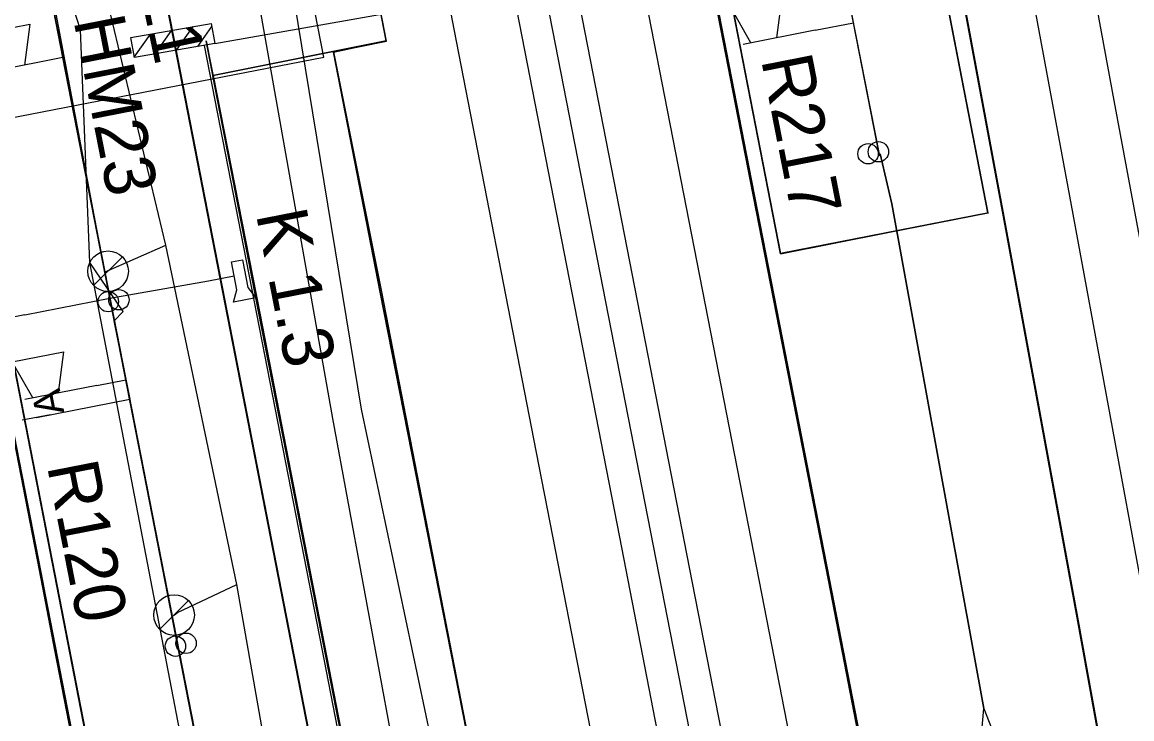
# Model space of a CAD drawing. Extents: x -545736 to -544888, y -1122892 to -1119128.
# Drawn here: x -545196.18 to -545168.97, y -1121970.87 to -1121953.8 of the extents above; entities that cross this region are included whole.
import ezdxf

# ---------------------------------------------------------------- set-up
doc = ezdxf.new("R2010")
doc.units = 0
for name, color, linetype in [('osvětlené plochy-hodnota-obrys', 7, 'Continuous'), ('Podbarveni_Komunikace', 7, 'Continuous'), ('Podbarveni_Nastupiste', 7, 'Continuous'), ('Podbarveni_Zastreseni_Pozemni', 7, 'Continuous'), ('Vrstva 1 - Koleje', 7, 'Continuous'), ('Vrstva 14_zastreseni a nastupiste', 7, 'Continuous'), ('Vrstva 16_plochy', 7, 'Continuous'), ('Vrstva 17_ploty - zabradli', 7, 'Continuous'), ('Vrstva 28 - zabzar', 7, 'Continuous'), ('Vrstva 29 - sdelzar', 7, 'Continuous'), ('Vrstva 31', 7, 'Continuous'), ('Vrstva 33 - prvky sdelzar', 7, 'Continuous'), ('Vrstva 35', 7, 'Continuous'), ('Vrstva 4 - Teren - stezky - prechody - plochy', 7, 'Continuous'), ('Vrstva 43', 7, 'Continuous'), ('Vrstva 44', 7, 'Continuous'), ('Vrstva 6 - Navesti', 7, 'Continuous')]:
    doc.layers.add(name, color=color, linetype=linetype)

msp = doc.modelspace()

# ---------------------------------------------------------------- linework, layer by layer
at = {"layer": 'osvětlené plochy-hodnota-obrys'}
msp.add_lwpolyline([(-545132.033, -1122317.745), (-545201.844, -1121957.194), (-545188.779, -1121954.655), (-545199.189, -1121901.389)], dxfattribs=at)
at = {"layer": 'Podbarveni_Komunikace'}
for p, q in [((-545187.251, -1121954.256), (-545191.498, -1121955.11)), ((-545188.546, -1121954.533), (-545188.533, -1121954.526)), ((-545191.498, -1121955.11), (-545190.351, -1121960.928))]:
    msp.add_line(p, q, dxfattribs=at)
for points in [[(-545188.533, -1121954.526), (-545188.254, -1121954.471), (-545187.251, -1121954.256)], [(-545184.119, -1121977.107), (-545187.4, -1121960.417), (-545188.546, -1121954.533)], [(-545190.351, -1121960.928), (-545188.833, -1121968.735), (-545187.092, -1121977.684)]]:
    msp.add_lwpolyline(points, dxfattribs=at)
at = {"layer": 'Podbarveni_Nastupiste'}
for p, q in [((-545191.502, -1121955.111), (-545187.251, -1121954.256)), ((-545191.506, -1121955.115), (-545191.502, -1121955.111))]:
    msp.add_line(p, q, dxfattribs=at)
for points in [[(-545187.251, -1121954.256), (-545197.191, -1121903.223), (-545206.675, -1121854.601), (-545216.326, -1121805.1), (-545225.795, -1121756.548), (-545231.585, -1121726.856)], [(-545184.023, -1121928.309), (-545182.113, -1121938.105), (-545178.296, -1121957.692), (-545176.386, -1121967.472), (-545174.485, -1121977.263), (-545172.575, -1121987.049), (-545170.663, -1121996.845), (-545168.76, -1122006.607), (-545166.837, -1122016.412)], [(-545161.939, -1122015.522), (-545163.308, -1122007.664), (-545165.025, -1121997.834), (-545166.772, -1121988.005), (-545168.538, -1121978.197), (-545170.314, -1121968.391), (-545172.12, -1121958.574), (-545173.943, -1121948.768), (-545175.792, -1121938.961), (-545177.652, -1121929.172)], [(-545198.773, -1121951.627), (-545191.691, -1121987.986), (-545182.222, -1122036.609), (-545172.438, -1122086.699), (-545162.999, -1122135.094), (-545153.274, -1122184.937), (-545142.505, -1122240.181), (-545142.306, -1122241.006)], [(-545183.384, -1122000.766), (-545183.861, -1121996.948), (-545184.004, -1121995.882), (-545184.468, -1121992.724), (-545185.032, -1121989.108), (-545185.709, -1121985.182), (-545186.856, -1121978.976), (-545191.506, -1121955.115)]]:
    msp.add_lwpolyline(points, dxfattribs=at)
at = {"layer": 'Podbarveni_Zastreseni_Pozemni'}
msp.add_line((-545177.587, -1121959.472), (-545172.502, -1121958.474), dxfattribs=at)
for points in [[(-545172.502, -1121958.474), (-545182.02, -1121909.437), (-545191.561, -1121860.282), (-545201.087, -1121811.207), (-545210.593, -1121762.23), (-545220.155, -1121712.971)], [(-545215.86, -1121763.078), (-545206.277, -1121812.251), (-545196.709, -1121861.35), (-545187.145, -1121910.427), (-545177.587, -1121959.472)], [(-545183.384, -1122000.766), (-545186.124, -1121986.718), (-545192.612, -1121953.456)], [(-545197.881, -1121954.495), (-545191.312, -1121988.174), (-545181.806, -1122036.914), (-545172.146, -1122086.438), (-545162.65, -1122135.125), (-545152.971, -1122184.749), (-545143.515, -1122233.227)], [(-545172.502, -1121958.474), (-545172.502, -1121958.474)]]:
    msp.add_lwpolyline(points, dxfattribs=at)
at = {"layer": 'Vrstva 1 - Koleje'}
for points in [[(-545190.577, -1121928.351), (-545188.26, -1121940.241), (-545186.358, -1121950.008), (-545185.594, -1121953.976), (-545183.573, -1121964.342), (-545182.039, -1121972.211), (-545181.093, -1121977.067), (-545180.755, -1121978.799)], [(-545185.695, -1121928.619), (-545183.788, -1121938.392), (-545181.884, -1121948.167), (-545179.964, -1121958.007), (-545178.054, -1121967.8), (-545176.139, -1121977.604), (-545175.527, -1121980.741), (-545173.78, -1121989.695), (-545172.335, -1121997.117), (-545170.423, -1122006.932), (-545168.989, -1122014.279), (-545168.521, -1122016.677), (-545168.51, -1122016.735), (-545167.951, -1122019.64), (-545166.744, -1122025.83), (-545165.674, -1122031.328), (-545164.107, -1122039.354), (-545162.631, -1122046.922), (-545161.94, -1122050.474), (-545160.406, -1122058.34), (-545159.059, -1122065.253), (-545158.132, -1122070.002), (-545157.157, -1122074.99), (-545153.328, -1122094.638)], [(-545174.597, -1121936.187), (-545172.277, -1121948.502), (-545170.458, -1121958.286), (-545168.65, -1121968.121), (-545166.86, -1121977.967), (-545165.106, -1121987.737), (-545164.809, -1121989.413), (-545163.38, -1121997.463), (-545161.641, -1122007.386), (-545160.299, -1122015.171), (-545159.826, -1122017.917), (-545158.734, -1122024.284), (-545157.211, -1122033.224), (-545155.758, -1122041.777), (-545154.327, -1122050.213), (-545152.826, -1122059.065), (-545151.812, -1122065.041), (-545150.376, -1122073.507), (-545148.94, -1122081.972)]]:
    msp.add_lwpolyline(points, dxfattribs=at)
at = {"layer": 'Vrstva 14_zastreseni a nastupiste'}
msp.add_line((-545188.533, -1121954.526), (-545188.546, -1121954.533), dxfattribs=at)
for points in [[(-545220.155, -1121712.97), (-545210.593, -1121762.23), (-545201.087, -1121811.207), (-545191.561, -1121860.282), (-545182.02, -1121909.437), (-545172.502, -1121958.474)], [(-545172.493, -1121958.475), (-545182.084, -1121909.06), (-545191.627, -1121859.89), (-545201.169, -1121810.727), (-545210.679, -1121761.73), (-545220.143, -1121712.969)], [(-545177.587, -1121959.475), (-545187.231, -1121909.997), (-545196.795, -1121860.929), (-545206.373, -1121811.793), (-545215.93, -1121762.758), (-545225.432, -1121714.011)], [(-545225.423, -1121714.009), (-545215.86, -1121763.078), (-545206.277, -1121812.251), (-545196.709, -1121861.35), (-545187.145, -1121910.427), (-545177.587, -1121959.472)], [(-545166.863, -1122016.417), (-545168.787, -1122006.608), (-545170.69, -1121996.846), (-545172.602, -1121987.05), (-545174.512, -1121977.264), (-545176.413, -1121967.473), (-545178.323, -1121957.693), (-545182.14, -1121938.106), (-545184.05, -1121928.31)], [(-545166.836, -1122016.416), (-545168.76, -1122006.607), (-545170.663, -1121996.845), (-545172.575, -1121987.049), (-545174.485, -1121977.263), (-545176.386, -1121967.472), (-545178.296, -1121957.692), (-545182.113, -1121938.105), (-545184.023, -1121928.309)], [(-545187.251, -1121954.256), (-545188.391, -1121948.391), (-545190.303, -1121938.581), (-545192.214, -1121928.77)], [(-545187.245, -1121954.27), (-545188.385, -1121948.405), (-545190.297, -1121938.595), (-545192.208, -1121928.784)], [(-545166.863, -1122016.417), (-545161.921, -1122015.519), (-545163.291, -1122007.654), (-545165.008, -1121997.824), (-545166.755, -1121987.995), (-545168.521, -1121978.187), (-545170.297, -1121968.381), (-545172.103, -1121958.564), (-545173.926, -1121948.758), (-545175.775, -1121938.951), (-545177.635, -1121929.162)], [(-545161.938, -1122015.529), (-545163.308, -1122007.664), (-545165.025, -1121997.834), (-545166.772, -1121988.005), (-545168.538, -1121978.197), (-545170.314, -1121968.391), (-545172.12, -1121958.574), (-545173.943, -1121948.768), (-545175.792, -1121938.961), (-545177.652, -1121929.172)], [(-545198.773, -1121951.627), (-545198.793, -1121951.631), (-545197.668, -1121957.434), (-545195.753, -1121967.224), (-545195.374, -1121969.187), (-545193.463, -1121979.015), (-545191.56, -1121988.764), (-545189.639, -1121998.596), (-545187.731, -1122008.385), (-545185.791, -1122018.31), (-545183.91, -1122027.957), (-545182.003, -1122037.734), (-545180.094, -1122047.536), (-545178.189, -1122057.285), (-545176.275, -1122067.11), (-545174.372, -1122076.877), (-545172.469, -1122086.648)], [(-545198.773, -1121951.627), (-545197.637, -1121957.485), (-545195.722, -1121967.275), (-545195.343, -1121969.238), (-545193.432, -1121979.066), (-545191.529, -1121988.815), (-545189.608, -1121998.647), (-545187.7, -1122008.436), (-545185.76, -1122018.361), (-545183.879, -1122028.008), (-545181.972, -1122037.785), (-545180.063, -1122047.587), (-545178.158, -1122057.336), (-545176.244, -1122067.161), (-545174.341, -1122076.928), (-545172.438, -1122086.699)], [(-545138.248, -1122232.184), (-545147.826, -1122183.078), (-545157.444, -1122133.764), (-545166.966, -1122084.945), (-545176.486, -1122036.133), (-545186.124, -1121986.718), (-545192.612, -1121953.456)], [(-545192.608, -1121953.452), (-545186.031, -1121987.181), (-545176.442, -1122036.358), (-545166.925, -1122085.165), (-545157.406, -1122133.984), (-545147.796, -1122183.265), (-545138.257, -1122232.186)], [(-545176.235, -1122030.576), (-545178.629, -1122031.034), (-545182.073, -1122013.405), (-545182.564, -1122008.263), (-545183.194, -1122002.287), (-545183.939, -1121996.325), (-545184.812, -1121990.382), (-545186.173, -1121982.495), (-545188.839, -1121968.754), (-545190.385, -1121960.89), (-545191.666, -1121954.261)], [(-545191.666, -1121954.261), (-545190.351, -1121960.928), (-545188.833, -1121968.735), (-545187.092, -1121977.684)], [(-545143.529, -1122233.23), (-545153.022, -1122184.547), (-545162.697, -1122134.935), (-545172.201, -1122086.2), (-545181.882, -1122036.553), (-545191.387, -1121987.814), (-545197.884, -1121954.495)], [(-545197.881, -1121954.495), (-545191.312, -1121988.174), (-545181.806, -1122036.914), (-545172.146, -1122086.438), (-545162.65, -1122135.125), (-545152.971, -1122184.749), (-545143.515, -1122233.229)]]:
    msp.add_lwpolyline(points, dxfattribs=at)
for points in [[(-545184.119, -1121977.107), (-545187.362, -1121960.405), (-545188.533, -1121954.526), (-545187.245, -1121954.27), (-545187.251, -1121954.256), (-545188.546, -1121954.533), (-545187.4, -1121960.417)], [(-545177.587, -1121959.472), (-545177.587, -1121959.475), (-545174.955, -1121958.957), (-545172.493, -1121958.475), (-545172.491, -1121958.472)]]:
    msp.add_lwpolyline(points, close=True, dxfattribs=at)
for centre in [(-545175.44, -1121957.026), (-545175.187, -1121956.977), (-545194.066, -1121960.649), (-545193.806, -1121960.603), (-545192.42, -1121969.089), (-545192.159, -1121969.019)]:
    msp.add_circle(centre, 0.25, dxfattribs=at)
at = {"layer": 'Vrstva 16_plochy'}
for points in [[(-545166.836, -1122016.416), (-545168.76, -1122006.607), (-545170.663, -1121996.845), (-545172.575, -1121987.049), (-545174.485, -1121977.263), (-545176.386, -1121967.472), (-545178.296, -1121957.692), (-545182.113, -1121938.105), (-545184.023, -1121928.309)], [(-545187.251, -1121954.256), (-545188.391, -1121948.391), (-545190.303, -1121938.581), (-545192.214, -1121928.77)], [(-545161.938, -1122015.529), (-545163.308, -1122007.664), (-545165.025, -1121997.834), (-545166.772, -1121988.005), (-545168.538, -1121978.197), (-545170.314, -1121968.391), (-545172.12, -1121958.574), (-545173.943, -1121948.768), (-545175.792, -1121938.961), (-545177.652, -1121929.172)], [(-545172.438, -1122086.699), (-545174.341, -1122076.928), (-545176.244, -1122067.161), (-545178.158, -1122057.336), (-545180.063, -1122047.587), (-545181.972, -1122037.785), (-545183.879, -1122028.008), (-545185.76, -1122018.361), (-545187.7, -1122008.436), (-545189.608, -1121998.647), (-545191.529, -1121988.815), (-545193.432, -1121979.066), (-545195.343, -1121969.238), (-545195.722, -1121967.275), (-545197.637, -1121957.485), (-545198.773, -1121951.627)], [(-545191.666, -1121954.261), (-545190.385, -1121960.89), (-545188.839, -1121968.754), (-545186.173, -1121982.495), (-545184.812, -1121990.382), (-545183.939, -1121996.325), (-545183.194, -1122002.287), (-545182.564, -1122008.263), (-545182.073, -1122013.405), (-545178.629, -1122031.034), (-545176.235, -1122030.576), (-545175.765, -1122034.538), (-545175.233, -1122038.481), (-545174.358, -1122044.42), (-545173.697, -1122048.346), (-545172.612, -1122054.245), (-545171.849, -1122058.169), (-545170.705, -1122064.047), (-545169.938, -1122067.956), (-545168.031, -1122077.749), (-545166.122, -1122087.54)], [(-545191.666, -1121954.261), (-545190.351, -1121960.928), (-545188.833, -1121968.735), (-545187.092, -1121977.684), (-545184.119, -1121977.107)], [(-545184.119, -1121977.107), (-545187.4, -1121960.417), (-545188.546, -1121954.533), (-545187.251, -1121954.256)]]:
    msp.add_lwpolyline(points, dxfattribs=at)
at = {"layer": 'Vrstva 17_ploty - zabradli'}
msp.add_lwpolyline([(-545177.14, -1122030.908), (-545178.631, -1122031.226), (-545182.143, -1122013.368), (-545182.596, -1122008.382), (-545183.246, -1122002.404), (-545183.99, -1121996.446), (-545184.85, -1121990.499), (-545186.209, -1121982.612), (-545188.881, -1121968.861), (-545191.71, -1121954.374)], dxfattribs=at)
at = {"layer": 'Vrstva 28 - zabzar'}
for p, q in [((-545193.7, -1121960.89), (-545194.52, -1121959.69)), ((-545193.92, -1121961.12), (-545193.54, -1121963.04))]:
    msp.add_line(p, q, dxfattribs=at)
for points in [[(-545184.11, -1121980.06), (-545190.31, -1121981.59), (-545194.52, -1121959.69), (-545194.75, -1121953.99), (-545195.47, -1121951.76), (-545197.49, -1121948.29), (-545199.84, -1121944.63), (-545200.05, -1121944.23), (-545193.363, -1121940.913)], [(-545195.83, -1121963.49), (-545193.54, -1121963.04), (-545193.92, -1121961.12), (-545193.7, -1121960.89)]]:
    msp.add_lwpolyline(points, dxfattribs=at)
at = {"layer": 'Vrstva 29 - sdelzar'}
for p, q in [((-545170.88, -1122078.92), (-545195.7, -1121951.95)), ((-545176.74, -1121954), (-545175.8, -1121953.82)), ((-545194.35, -1121962.7), (-545193.64, -1121962.56))]:
    msp.add_line(p, q, dxfattribs=at)
for points in [[(-545175.14, -1121957.03), (-545175.16, -1121957.08), (-545175.8, -1121953.82), (-545180.1, -1121931.95), (-545183.87, -1121912.75), (-545187.07, -1121896.48), (-545189.31, -1121885.11), (-545190.22, -1121880.47), (-545193.48, -1121863.77), (-545196.83, -1121846.68), (-545200.14, -1121829.74), (-545203.5, -1121812.59), (-545203.57, -1121812.21), (-545207.18, -1121793.54), (-545209.33, -1121782.4), (-545210.67, -1121775.43), (-545213.88, -1121758.72), (-545214.01, -1121758.07), (-545217.14, -1121741.79), (-545220.4, -1121724.8), (-545222.23, -1121715.29), (-545222.21, -1121715.31)], [(-545141.59, -1122228.62), (-545144.06, -1122216.03), (-545147.37, -1122199.08), (-545150.66, -1122182.28), (-545153.96, -1122165.39), (-545157.26, -1122148.51), (-545160.57, -1122131.6), (-545163.89, -1122114.65), (-545167.28, -1122097.28), (-545170.47, -1122080.98), (-545173.77, -1122064.13), (-545177.12, -1122047.02), (-545180.38, -1122030.35), (-545180.51, -1122029.8), (-545183.68, -1122013.47), (-545187, -1121996.49), (-545190.31, -1121979.56), (-545193.64, -1121962.56), (-545195.18, -1121954.67), (-545202.44, -1121916.94)], [(-545144.46, -1122213.97), (-545194.03, -1121960.56), (-545195.67, -1121951.86)], [(-545196.11, -1121960.97), (-545194.03, -1121960.56), (-545191.61, -1121960.14)]]:
    msp.add_lwpolyline(points, dxfattribs=at)
at = {"layer": 'Vrstva 31'}
for points in [[(-545176.9, -1121948.25), (-545175.16, -1121957.08), (-545175.14, -1121957.03)], [(-545164.99, -1122012.88), (-545164.59, -1122012.3), (-545168.34, -1121992.92), (-545168.71, -1121992.58), (-545168.47, -1121991.79), (-545169.26, -1121985.85), (-545171.65, -1121973.04), (-545172.35, -1121972.16), (-545172.71, -1121971.82), (-545172.6, -1121970.62), (-545174.86, -1121958.25), (-545175.14, -1121957.03)], [(-545175.14, -1121957.03), (-545174.86, -1121958.25), (-545172.6, -1121970.62), (-545171.65, -1121973.04), (-545171.234, -1121975.043)]]:
    msp.add_lwpolyline(points, dxfattribs=at)
at = {"layer": 'Vrstva 33 - prvky sdelzar'}
for p, q in [((-545176.74, -1121954), (-545178.498, -1121954.346)), ((-545195.18, -1121954.67), (-545196.939, -1121955.014)), ((-545191.61, -1121960.14), (-545190.982, -1121960.017)), ((-545196.11, -1121960.97), (-545196.738, -1121961.093)), ((-545194.35, -1121962.7), (-545196.109, -1121963.044))]:
    msp.add_line(p, q, dxfattribs=at)
for points in [[(-545178.31, -1121954.309), (-545178.809, -1121953.428), (-545177.553, -1121953.181), (-545177.682, -1121954.185)], [(-545196.75, -1121954.977), (-545197.249, -1121954.096), (-545195.992, -1121953.851), (-545196.122, -1121954.854)], [(-545191.049, -1121959.675), (-545190.777, -1121959.622)], [(-545190.777, -1121959.622), (-545190.643, -1121960.306)], [(-545190.915, -1121960.359), (-545191.049, -1121959.675)], [(-545190.996, -1121960.663), (-545190.915, -1121960.359)], [(-545190.643, -1121960.306), (-545190.447, -1121960.556)], [(-545190.447, -1121960.556), (-545190.996, -1121960.663)], [(-545195.92, -1121963.007), (-545196.419, -1121962.126), (-545195.162, -1121961.881), (-545195.292, -1121962.884)]]:
    msp.add_lwpolyline(points, dxfattribs=at)
at = {"layer": 'Vrstva 35'}
for points in [[(-545184.906, -1121977.25), (-545187.86, -1121963.28), (-545191.432, -1121941.547)], [(-545185.989, -1121977.456), (-545188.56, -1121963.51), (-545192.424, -1121941.723)]]:
    msp.add_lwpolyline(points, dxfattribs=at)
at = {"layer": 'Vrstva 4 - Teren - stezky - prechody - plochy'}
for p, q in [((-545191.456, -1121954.323), (-545186.532, -1121953.455)), ((-545192.395, -1121954.488), (-545191.989, -1121953.909)), ((-545191.873, -1121954.396), (-545191.529, -1121953.906)), ((-545193.428, -1121954.657), (-545193.034, -1121954.093)), ((-545192.917, -1121954.581), (-545192.512, -1121954.001))]:
    msp.add_line(p, q, dxfattribs=at)
for points in [[(-545157.45, -1122022.175), (-545157.217, -1122021.677), (-545160.795, -1122002.888), (-545164.002, -1121984.847), (-545169.404, -1121955.723), (-545174.573, -1121927.833), (-545184.757, -1121874.943), (-545193.65, -1121829.68), (-545203.839, -1121777.07), (-545212.63, -1121732.332), (-545221.738, -1121685.421), (-545231.797, -1121634.381), (-545239.248, -1121596.014)], [(-545168.578, -1122024.344), (-545174.628, -1121993.69), (-545179.747, -1121967.537), (-545186.346, -1121933.692), (-545192.541, -1121901.817), (-545198.719, -1121870.005), (-545203.649, -1121844.746)], [(-545168.578, -1122024.344), (-545170.138, -1122024.197), (-545176.818, -1121990.692), (-545181.528, -1121966.416), (-545187.742, -1121934.55), (-545194.141, -1121901.786), (-545200.392, -1121870.233)], [(-545184.05, -1121928.31), (-545182.14, -1121938.106), (-545178.323, -1121957.693), (-545176.413, -1121967.473), (-545174.512, -1121977.264), (-545172.602, -1121987.05), (-545170.69, -1121996.846), (-545168.787, -1122006.608), (-545166.863, -1122016.417)], [(-545187.245, -1121954.27), (-545188.385, -1121948.405), (-545190.297, -1121938.595), (-545192.208, -1121928.784)], [(-545157.554, -1122022.192), (-545160.537, -1122022.75), (-545160.682, -1122022.74), (-545160.898, -1122021.439), (-545161.921, -1122015.519), (-545163.291, -1122007.654), (-545165.008, -1121997.824), (-545166.755, -1121987.995), (-545168.521, -1121978.187), (-545170.297, -1121968.381), (-545172.103, -1121958.564), (-545173.926, -1121948.758), (-545175.775, -1121938.951), (-545177.635, -1121929.162)], [(-545191.56, -1121988.764), (-545193.463, -1121979.015), (-545195.374, -1121969.187), (-545195.753, -1121967.224), (-545197.668, -1121957.434), (-545198.305, -1121954.272), (-545198.526, -1121952.983), (-545198.777, -1121951.611), (-545198.918, -1121951.188), (-545199.444, -1121950.503), (-545200.046, -1121950.093), (-545200.336, -1121950.101), (-545201.47, -1121949.918), (-545202.442, -1121950.189), (-545203.141, -1121950.759), (-545203.59, -1121951.67), (-545203.458, -1121952.616), (-545203.219, -1121953.758), (-545202.906, -1121955.205), (-545202.565, -1121956.903)], [(-545176.653, -1122024.469), (-545178.441, -1122021.376), (-545179.842, -1122005.426), (-545183.619, -1121979.671), (-545184.119, -1121977.107), (-545187.362, -1121960.405), (-545188.533, -1121954.526), (-545187.245, -1121954.27)]]:
    msp.add_lwpolyline(points, dxfattribs=at)
msp.add_lwpolyline([(-545193.512, -1121954.178), (-545191.543, -1121953.831), (-545191.456, -1121954.323), (-545193.426, -1121954.67)], close=True, dxfattribs=at)
at = {"layer": 'Vrstva 43'}
for p, q in [((-545194.425, -1121960.256), (-545193.72, -1121959.552)), ((-545192.807, -1121968.678), (-545192.102, -1121967.974))]:
    msp.add_line(p, q, dxfattribs=at)
for centre in [(-545194.072, -1121959.904), (-545192.454, -1121968.326)]:
    msp.add_circle(centre, 0.498, dxfattribs=at)
at = {"layer": 'Vrstva 44'}
for points in [[(-545180.662, -1122034.333), (-545184.014, -1122019.078), (-545187.459, -1122002.038), (-545190.967, -1121984.029), (-545191.024, -1121983.688), (-545190.997, -1121983.256), (-545190.532, -1121983.18), (-545188.483, -1121982.815), (-545188.273, -1121982.75), (-545188.289, -1121982.487), (-545190.918, -1121967.576), (-545192.659, -1121959.264), (-545194.003, -1121953.627), (-545194.032, -1121953.413), (-545194.056, -1121953.159), (-545196.062, -1121942.809), (-545198.906, -1121928.142)], [(-545176.233, -1121989.498), (-545187.573, -1121931.466), (-545187.78, -1121931.163)], [(-545194.073, -1121959.904), (-545194.144, -1121959.915), (-545192.659, -1121959.264)], [(-545192.455, -1121968.326), (-545192.371, -1121968.264), (-545190.918, -1121967.576)]]:
    msp.add_lwpolyline(points, dxfattribs=at)
at = {"layer": 'Vrstva 6 - Navesti'}
msp.add_line((-545195.486, -1121963.424), (-545196.174, -1121963.556), dxfattribs=at)

# ---------------------------------------------------------------- texts
at = {"layer": 'Vrstva 33 - prvky sdelzar'}
for s, rotation, p in [('DHM23', 281.0678, (-545195.153, -1121952.572)), ('R217', 281.123, (-545178.065, -1121954.717)), ('K 1.3', 281.0678, (-545190.449, -1121958.501)), ('R120', 281.0678, (-545195.572, -1121964.67))]:
    msp.add_text(s, height=1.25, rotation=rotation, dxfattribs=at).set_placement(p)
at = {"layer": 'Vrstva 43'}
msp.add_text('Š111', height=1.25, rotation=281.9566, dxfattribs=at).set_placement((-545193.709, -1121951.062))
at = {"layer": 'Vrstva 6 - Navesti'}
msp.add_text('A ', height=0.7, rotation=100.8816, dxfattribs=at).set_placement((-545195.143, -1121963.358))

doc.saveas('drawing.dxf')
